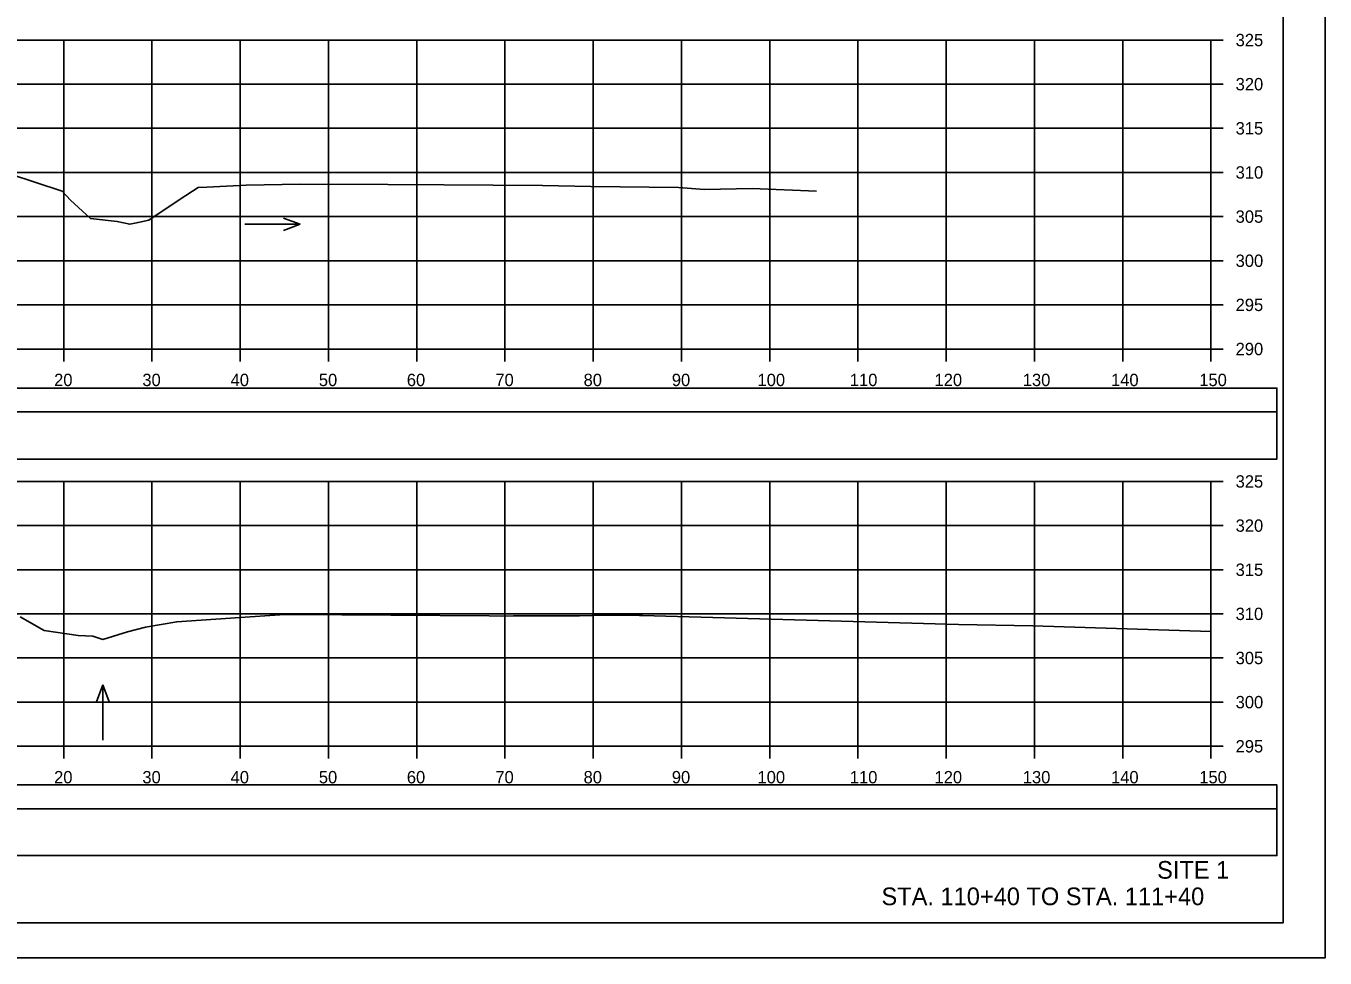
# Model space of a CAD drawing. Extents: x 1370538 to 1372872, y 376220 to 381127.
# Drawn here: x 1370724.3 to 1370871.5, y 380258.4 to 380364 of the extents above; entities that cross this region are included whole.
import ezdxf

# ---------------------------------------------------------------- set-up
doc = ezdxf.new("R2010")
doc.units = 0
for name, color, linetype in [('R_Border Notes', 7, 'Continuous'), ('R_Border PE', 7, 'Continuous'), ('R_Border Prem', 7, 'Continuous'), ('R_Dimension', 7, 'Continuous'), ('R_Grid', 7, 'Continuous'), ('R_No Plot', 7, 'Continuous'), ('R_Proposed Road', 7, 'Continuous'), ('R_Water Annot', 7, 'Continuous'), ('T_Detection Zones', 7, 'Continuous')]:
    doc.layers.add(name, color=color, linetype=linetype)

msp = doc.modelspace()

# ---------------------------------------------------------------- linework, layer by layer
at = {"layer": 'R_Border Notes'}
for q in [(1370866.79, 380467.83), (1370550.61, 380262.37)]:
    msp.add_line((1370866.79, 380262.37), q, dxfattribs=at)
at = {"layer": 'R_Border Prem'}
for p, q in [((1370858.61, 380327.37), (1370858.61, 380362.37)), ((1370860.01, 380362.37), (1370858.61, 380362.37)), ((1370860.01, 380357.37), (1370858.61, 380357.37)), ((1370860.01, 380352.37), (1370858.61, 380352.37)), ((1370860.01, 380347.37), (1370858.61, 380347.37)), ((1370860.01, 380342.37), (1370858.61, 380342.37)), ((1370860.01, 380337.37), (1370858.61, 380337.37)), ((1370860.01, 380332.37), (1370858.61, 380332.37)), ((1370558.61, 380327.37), (1370858.61, 380327.37)), ((1370728.61, 380325.97), (1370728.61, 380327.37)), ((1370738.61, 380325.97), (1370738.61, 380327.37)), ((1370748.61, 380325.97), (1370748.61, 380327.37)), ((1370758.61, 380325.97), (1370758.61, 380327.37)), ((1370768.61, 380325.97), (1370768.61, 380327.37)), ((1370778.61, 380325.97), (1370778.61, 380327.37)), ((1370788.61, 380325.97), (1370788.61, 380327.37)), ((1370798.61, 380325.97), (1370798.61, 380327.37)), ((1370808.61, 380325.97), (1370808.61, 380327.37)), ((1370818.61, 380325.97), (1370818.61, 380327.37)), ((1370828.61, 380325.97), (1370828.61, 380327.37)), ((1370838.61, 380325.97), (1370838.61, 380327.37)), ((1370848.61, 380325.97), (1370848.61, 380327.37)), ((1370858.61, 380325.97), (1370858.61, 380327.37)), ((1370860.01, 380327.37), (1370858.61, 380327.37)), ((1370858.61, 380282.37), (1370858.61, 380312.37)), ((1370860.01, 380312.37), (1370858.61, 380312.37)), ((1370860.01, 380307.37), (1370858.61, 380307.37)), ((1370860.01, 380302.37), (1370858.61, 380302.37)), ((1370860.01, 380297.37), (1370858.61, 380297.37)), ((1370860.01, 380292.37), (1370858.61, 380292.37)), ((1370860.01, 380287.37), (1370858.61, 380287.37)), ((1370558.61, 380282.37), (1370858.61, 380282.37)), ((1370728.61, 380280.97), (1370728.61, 380282.37)), ((1370738.61, 380280.97), (1370738.61, 380282.37)), ((1370748.61, 380280.97), (1370748.61, 380282.37)), ((1370758.61, 380280.97), (1370758.61, 380282.37)), ((1370768.61, 380280.97), (1370768.61, 380282.37)), ((1370778.61, 380280.97), (1370778.61, 380282.37)), ((1370788.61, 380280.97), (1370788.61, 380282.37)), ((1370798.61, 380280.97), (1370798.61, 380282.37)), ((1370808.61, 380280.97), (1370808.61, 380282.37)), ((1370818.61, 380280.97), (1370818.61, 380282.37)), ((1370828.61, 380280.97), (1370828.61, 380282.37)), ((1370838.61, 380280.97), (1370838.61, 380282.37)), ((1370848.61, 380280.97), (1370848.61, 380282.37)), ((1370858.61, 380280.97), (1370858.61, 380282.37)), ((1370860.01, 380282.37), (1370858.61, 380282.37))]:
    msp.add_line(p, q, dxfattribs=at)
at = {"layer": 'R_Dimension'}
for points in [[(1370722.48, 380347.23), (1370728.45, 380345.26), (1370729.38, 380344.23), (1370731.63, 380342.16), (1370734.68, 380341.81), (1370736.09, 380341.5), (1370737.03, 380341.72), (1370738.24, 380341.97), (1370741.8, 380344.35), (1370743.84, 380345.68), (1370744.82, 380345.72), (1370749.29, 380345.92), (1370755.39, 380346.04), (1370765.34, 380346), (1370771.67, 380345.96), (1370782.87, 380345.91), (1370788.35, 380345.78), (1370798.29, 380345.66), (1370801.24, 380345.44), (1370806.62, 380345.55), (1370813.91, 380345.24)], [(1370723.68, 380297.05), (1370726.38, 380295.48), (1370730.24, 380294.91), (1370731.89, 380294.84), (1370733.04, 380294.47), (1370735.82, 380295.35), (1370737.87, 380295.85), (1370741.41, 380296.48), (1370748.6, 380296.96), (1370753.09, 380297.25), (1370754.53, 380297.28), (1370776.81, 380297.13), (1370778.2, 380297.12), (1370779.59, 380297.13), (1370787.06, 380297.16), (1370789.92, 380297.22), (1370789.93, 380297.22), (1370789.94, 380297.22), (1370793.86, 380297.2), (1370794.21, 380297.2), (1370829.99, 380296.18), (1370838.44, 380296.01), (1370858.61, 380295.39)]]:
    msp.add_lwpolyline(points, dxfattribs=at)
at = {"layer": 'R_Grid'}
for p, q in [((1370558.61, 380362.37), (1370858.61, 380362.37)), ((1370728.61, 380327.37), (1370728.61, 380362.37)), ((1370738.61, 380327.37), (1370738.61, 380362.37)), ((1370748.61, 380327.37), (1370748.61, 380362.37)), ((1370758.61, 380327.37), (1370758.61, 380362.37)), ((1370768.61, 380327.37), (1370768.61, 380362.37)), ((1370778.61, 380327.37), (1370778.61, 380362.37)), ((1370788.61, 380327.37), (1370788.61, 380362.37)), ((1370798.61, 380327.37), (1370798.61, 380362.37)), ((1370808.61, 380327.37), (1370808.61, 380362.37)), ((1370818.61, 380327.37), (1370818.61, 380362.37)), ((1370828.61, 380327.37), (1370828.61, 380362.37)), ((1370838.61, 380327.37), (1370838.61, 380362.37)), ((1370848.61, 380327.37), (1370848.61, 380362.37)), ((1370858.61, 380327.37), (1370858.61, 380362.37)), ((1370558.61, 380357.37), (1370858.61, 380357.37)), ((1370558.61, 380352.37), (1370858.61, 380352.37)), ((1370558.61, 380347.37), (1370858.61, 380347.37)), ((1370558.61, 380342.37), (1370858.61, 380342.37)), ((1370558.61, 380337.37), (1370858.61, 380337.37)), ((1370558.61, 380332.37), (1370858.61, 380332.37)), ((1370558.61, 380327.37), (1370858.61, 380327.37)), ((1370558.61, 380312.37), (1370858.61, 380312.37)), ((1370728.61, 380282.37), (1370728.61, 380312.37)), ((1370738.61, 380282.37), (1370738.61, 380312.37)), ((1370748.61, 380282.37), (1370748.61, 380312.37)), ((1370758.61, 380282.37), (1370758.61, 380312.37)), ((1370768.61, 380282.37), (1370768.61, 380312.37)), ((1370778.61, 380282.37), (1370778.61, 380312.37)), ((1370788.61, 380282.37), (1370788.61, 380312.37)), ((1370798.61, 380282.37), (1370798.61, 380312.37)), ((1370808.61, 380282.37), (1370808.61, 380312.37)), ((1370818.61, 380282.37), (1370818.61, 380312.37)), ((1370828.61, 380282.37), (1370828.61, 380312.37)), ((1370838.61, 380282.37), (1370838.61, 380312.37)), ((1370848.61, 380282.37), (1370848.61, 380312.37)), ((1370858.61, 380282.37), (1370858.61, 380312.37)), ((1370558.61, 380307.37), (1370858.61, 380307.37)), ((1370558.61, 380302.37), (1370858.61, 380302.37)), ((1370558.61, 380297.37), (1370858.61, 380297.37)), ((1370558.61, 380292.37), (1370858.61, 380292.37)), ((1370558.61, 380287.37), (1370858.61, 380287.37)), ((1370558.61, 380282.37), (1370858.61, 380282.37))]:
    msp.add_line(p, q, dxfattribs=at)
at = {"layer": 'R_No Plot'}
msp.add_line((1370538.21, 380258.39), (1370871.54, 380258.39), dxfattribs=at)
for points in [[(1370538.2, 380471.72), (1370871.54, 380471.72), (1370871.54, 380258.39), (1370538.2, 380258.39)], [(1370784.53, 380467.83), (1370784.53, 380457.95), (1370820.26, 380457.95), (1370820.26, 380455.03), (1370843.46, 380455.03), (1370843.46, 380430.7), (1370866.79, 380430.7), (1370866.79, 380262.37), (1370550.61, 380262.37), (1370550.61, 380467.83)]]:
    msp.add_lwpolyline(points, close=True, dxfattribs=at)
at = {"layer": 'R_Water Annot'}
for p, q in [((1370749.14, 380341.5), (1370755.42, 380341.5)), ((1370755.42, 380341.5), (1370753.5, 380342.2)), ((1370755.42, 380341.5), (1370753.5, 380340.8)), ((1370733.04, 380289.34), (1370732.34, 380287.41)), ((1370733.04, 380283.05), (1370733.04, 380289.34)), ((1370733.04, 380289.34), (1370733.74, 380287.41))]:
    msp.add_line(p, q, dxfattribs=at)
at = {"layer": 'T_Detection Zones'}
for points in [[(1370550.96, 380320.24), (1370866.09, 380320.24), (1370866.09, 380322.94), (1370550.96, 380322.94)], [(1370550.96, 380314.91), (1370866.09, 380314.91), (1370866.09, 380320.24), (1370550.96, 380320.24)], [(1370550.96, 380275.3), (1370866.09, 380275.3), (1370866.09, 380278), (1370550.96, 380278)], [(1370550.96, 380269.98), (1370866.09, 380269.98), (1370866.09, 380275.3), (1370550.96, 380275.3)]]:
    msp.add_lwpolyline(points, close=True, dxfattribs=at)

# ---------------------------------------------------------------- texts
at = {"layer": 'R_Border PE'}
for s, p in [('325', (1370861.41, 380361.67)), ('320', (1370861.41, 380356.67)), ('315', (1370861.41, 380351.67)), ('310', (1370861.41, 380346.67)), ('305', (1370861.41, 380341.67)), ('300', (1370861.41, 380336.67)), ('295', (1370861.41, 380331.67)), ('290', (1370861.41, 380326.67)), ('20', (1370727.52, 380323.17)), ('30', (1370737.52, 380323.17)), ('40', (1370747.52, 380323.17)), ('50', (1370757.52, 380323.17)), ('60', (1370767.49, 380323.17)), ('70', (1370777.52, 380323.17)), ('80', (1370787.52, 380323.17)), ('90', (1370797.52, 380323.17)), ('100', (1370807.23, 380323.17)), ('110', (1370817.69, 380323.17)), ('120', (1370827.29, 380323.17)), ('130', (1370837.29, 380323.17)), ('140', (1370847.29, 380323.17)), ('150', (1370857.29, 380323.17)), ('325', (1370861.41, 380311.67)), ('320', (1370861.41, 380306.67)), ('315', (1370861.41, 380301.67)), ('310', (1370861.41, 380296.67)), ('305', (1370861.41, 380291.67)), ('300', (1370861.41, 380286.67)), ('295', (1370861.41, 380281.67)), ('20', (1370727.52, 380278.17)), ('30', (1370737.52, 380278.17)), ('40', (1370747.52, 380278.17)), ('50', (1370757.52, 380278.17)), ('60', (1370767.49, 380278.17)), ('70', (1370777.52, 380278.17)), ('80', (1370787.52, 380278.17)), ('90', (1370797.52, 380278.17)), ('100', (1370807.23, 380278.17)), ('110', (1370817.69, 380278.17)), ('120', (1370827.29, 380278.17)), ('130', (1370837.29, 380278.17)), ('140', (1370847.29, 380278.17)), ('150', (1370857.29, 380278.17))]:
    msp.add_text(s, height=1.4, dxfattribs=at).set_placement(p)
at = {"layer": 'R_Proposed Road'}
for s, p in [('SITE 1', (1370852.51, 380267.37)), ('STA. 110+40 TO STA. 111+40', (1370821.28, 380264.37))]:
    msp.add_text(s, height=2, dxfattribs=at).set_placement(p)

doc.saveas('drawing.dxf')
